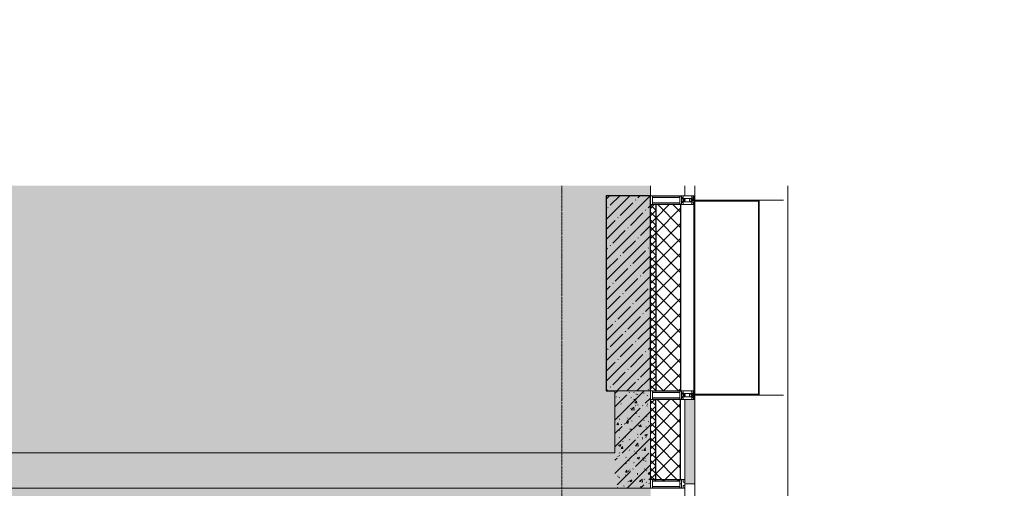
# Model space of a CAD drawing. Header units: millimetres. Extents: x -525784 to 178656, y -69521 to 385150.
# Tile 277 of 389: x -158363 to -152805, y 350444 to 353087. Entities that reach past the tile are written whole.
import ezdxf
from ezdxf import colors
from ezdxf.entities.mleader import LeaderData, LeaderLine
from ezdxf.math import Vec2, Vec3

# ---------------------------------------------------------------- set-up
doc = ezdxf.new("R2010")
doc.units = ezdxf.units.MM
doc.linetypes.add('-D1d1-15x02', pattern=[19, 15, -2, 0, -2])
for name, color, linetype, lineweight in [('_0', 7, 'Continuous', 13), ('A-COLS', 7, 'Continuous', 5), ('A-DETL-GENF', 7, 'Continuous', 5), ('A-GLAZ-CURT', 8, 'Continuous', 5), ('A-GLAZ-CWMG', 8, 'Continuous', 5), ('A-WALL', 7, 'Continuous', 5), ('A-WALL-FNSH', 8, 'Continuous', 5), ('dim_pot', 183, 'Continuous', 9), ('I-WALL', 7, 'Continuous', 5), ('S-COLS', 7, 'Continuous', 5), ('S-GRID', 7, 'Continuous', 5), ('Ограждение', 7, 'Continuous', 5), ('Поручни', 7, 'Continuous', 5)]:
    doc.layers.add(name, color=color, linetype=linetype, lineweight=lineweight)
doc.layers.add('pol', color=7, linetype='Continuous', lineweight=15, true_color=0x738991)
doc.styles.add('In tre', font='isocpeur.ttf', dxfattribs={"width": 0.8, "oblique": 10})
pattern_1 = [(45, (0, 0), (-21.213203, 21.213203), []), (135, (0, 0), (-21.213203, -21.213203), [])]
pattern_2 = [(45, (0, 0), (-42.42641, 42.42641), []), (135, (0, 0), (-42.42641, -42.42641), [])]
pattern_3 = [(45, (-192252.93, 346694.18), (-75.43415, 75.43415), [106.68, -17.78, 3.556, -17.78]), (45, (-192252.93, 346769.56), (-75.43415, 75.43415), []), (50, (-192252.93, 346694.18), (127.52922, -11.15758), [13.335, -146.685]), (355, (-192252.93, 346694.18), (-24.66966, 133.74002), [10.668, -117.348]), (100.451, (-192242.31, 346693.25), (102.85973, 122.5818), [11.333, -124.663]), (46.184, (-192252.93, 346729.74), (189.75516, -29.43036), [20.002, -220.027]), (96.636, (-192237.12, 346727.29), (166.1822, 173.1996), [17, -186.995]), (351.184, (-192252.93, 346729.74), (166.1839, 173.1976), [16.002, -176.022]), (21, (-192235.15, 346720.85), (106.13027, -71.58603), [13.335, -146.685]), (326, (-192235.15, 346720.85), (43.26188, 128.93175), [10.668, -117.348]), (71.451, (-192226.31, 346714.88), (149.39198, 57.34505), [11.333, -124.663]), (37.5, (-192252.935, 346694.178), (2.16223, 59.18836), [3.353, -112.573, 3.353, -115.773, -117.792]), (37.5, (-192252.935, 346694.178), (2.16223, 59.18836), [-235.052, 3.353, -114.44]), (7.5, (-192252.935, 346694.18), (46.77386, 70.12615), [3.353, -64.567, 3.353, -109.906, -44.894]), (7.5, (-192252.935, 346694.18), (46.77386, 70.12615), [-181.178, 3.353, -41.542]), (327.5, (-192292.584, 346694.18), (94.91367, -4.010093), [3.353, -41.097, 3.353, -135.331, -184.023]), (327.5, (-192292.584, 346694.18), (94.91367, -4.010093), [-183.134, 3.353, -180.67]), (317.5, (-192310.36, 346694.18), (103.69057, 17.79882), [3.353, -54.432, 3.353, -88.748, -130.683]), (317.5, (-192310.36, 346694.18), (103.69057, 17.79882), [-149.885, 3.353, -127.33])]

# ---------------------------------------------------------------- blocks, each defined once
blk = doc.blocks.new('System Panel - A_PAN_Glass-3047941-50_AS_M_L24')
at = {"layer": 'A-GLAZ-CURT'}
for p, q in [((687.5, 0), (-687.5, 0)), ((-687.5, 0), (-687.5, -55)), ((687.5, -55), (687.5, 0)), ((-673.5, -55), (687.5, -55))]:
    blk.add_line(p, q, dxfattribs=at)
blk = doc.blocks.new('Rectangular Mullion - 50Wx250H-3038606-50_AS_M_L24')
at = {"layer": 'A-DETL-GENF'}
for p, q in [((0, 250), (-25, 250)), ((-25, 250), (-25, 237.3)), ((-25, 65.2), (-25, 250)), ((-25, 250), (0, 250)), ((-23, 237.3), (0, 237.3)), ((-23, 237.3), (0, 237.3)), ((-23, 237.3), (-23, 73.6)), ((0, 237.3), (-14.9, 237.3)), ((-14.9, 237.3), (-14.9, 84)), ((-14.9, 84), (-14.9, 237.3)), ((25, 250), (0, 250)), ((25, 250), (0, 250)), ((14.9, 237.3), (0, 237.3)), ((0, 237.3), (23, 237.3)), ((23, 237.3), (0, 237.3)), ((14.9, 84), (14.9, 237.3)), ((14.9, 84), (14.9, 237.3)), ((23, 237.3), (23, 73.6)), ((25, 237.3), (25, 250)), ((25, 65.2), (25, 250)), ((-25, 73.6), (-25, 65.2)), ((-25, 65.2), (-25, 60.2)), ((-10, 65.2), (-25, 65.2)), ((-25, 65.2), (-25, 60.2)), ((-25, 65.2), (-10, 65.2)), ((-10, 65.2), (-25, 65.2)), ((0, 84), (-23, 84)), ((-23, 84), (-23, 73.6)), ((0, 84), (-23, 84)), ((-23, 73.6), (0, 73.6)), ((0, 73.6), (-23, 73.6)), ((-0.5, 73.6), (-23, 73.6)), ((-14.9, 84), (0, 84)), ((-10, 55), (-10, 65.2)), ((-10, 65.2), (-10, 55)), ((-10, 55), (-10, 65.2)), ((0, 84), (14.9, 84)), ((23, 84), (0, 84)), ((0, 84), (0, 73.6)), ((0, 84), (23, 84)), ((0, 73.6), (0, 84)), ((0, 73.6), (23, 73.6)), ((23, 73.6), (0, 73.6)), ((0.5, 73.6), (23, 73.6)), ((10, 65.2), (10, 55)), ((25, 65.2), (10, 65.2)), ((10, 55), (10, 65.2)), ((10, 65.2), (25, 65.2)), ((10, 65.2), (25, 65.2)), ((10, 55), (10, 65.2)), ((23, 73.6), (23, 84)), ((25, 65.2), (25, 73.6)), ((25, 65.2), (25, 60.2)), ((25, 60.2), (25, 65.2)), ((-10, 55), (-14, 55)), ((-14, 55), (-10, 55)), ((-10, 55), (0, 55)), ((0, 55), (-10, 55)), ((0, 55), (10, 55)), ((0, 55), (10, 55)), ((10, 55), (14, 55)), ((10, 55), (14, 55))]:
    blk.add_line(p, q, dxfattribs=at)
for centre, start, end in [((-14, 69.1), 218.9723, 270), ((-14, 69.1), 218.9723, 270), ((-14, 69.1), 218.9723, 270), ((14, 69.1), 270, 321.0277), ((14, 69.1), 270, 321.0277), ((14, 69.1), 270, 321.0277)]:
    blk.add_arc(centre, 14.1, start, end, dxfattribs=at)
blk = doc.blocks.new('Rectangular Mullion - R_InvisibleFrame_50Wx250H-3047900-50_AS_M_L24')
at = {"layer": 'A-GLAZ-CWMG', "lineweight": 9}
for p, q in [((-25, 73.6), (-25, 237.3)), ((25, 237.3), (25, 73.6))]:
    blk.add_line(p, q, dxfattribs=at)
blk = doc.blocks.new('Rectangular Mullion - 50Wx250H-2623690-50_AS_M_L24')
at = {"layer": 'A-DETL-GENF'}
for p, q in [((-25, 65.2), (-25, 250)), ((-25, 250), (0, 250)), ((-23, 237.3), (0, 237.3)), ((-23, 237.3), (-23, 73.6)), ((-14.9, 84), (-14.9, 237.3)), ((25, 250), (0, 250)), ((23, 237.3), (0, 237.3)), ((14.9, 84), (14.9, 237.3)), ((23, 237.3), (23, 73.6)), ((25, 65.2), (25, 250)), ((-14, 65.2), (-25, 65.2)), ((0, 84), (-23, 84)), ((-0.5, 73.6), (-23, 73.6)), ((-14, 71.3), (-14, 65.2)), ((-10, 71.3), (-14, 71.3)), ((-10, 53), (-10, 71.3)), ((-7, 65.2), (-5.9, 67.3)), ((-7, 65.2), (-7, 54.7)), ((-4.1, 67.3), (-5.9, 67.3)), ((-4.1, 67.3), (-2.9, 65.1)), ((-2.9, 65.1), (-2.9, 54.6)), ((0, 84), (23, 84)), ((0.5, 73.6), (23, 73.6)), ((4.1, 67.3), (2.9, 65.1)), ((2.9, 65.1), (2.9, 54.6)), ((4.1, 67.3), (5.9, 67.3)), ((7, 65.2), (5.9, 67.3)), ((7, 65.2), (7, 54.7)), ((10, 71.3), (14, 71.3)), ((10, 53), (10, 71.3)), ((14, 71.3), (14, 65.2)), ((14, 65.2), (25, 65.2)), ((-23.8, 14.6), (-25, 14.2)), ((-25, 0), (-25, 14.2)), ((-22.3, 17), (-23.8, 17)), ((-23.8, 17), (-23.8, 14.6)), ((-22.5, 10.6), (-23.8, 14.6)), ((-22.5, 10.6), (-23.7, 9.9)), ((-23.7, 1.3), (-23.7, 9.9)), ((-23.7, 1.3), (-11.8, 1.3)), ((-23.2, 10.2), (-22.5, 8)), ((-22.5, 8), (-22.5, 4.5)), ((-21.3, 4.5), (-22.5, 4.5)), ((-22.3, 17), (-22.3, 16)), ((-22.3, 16), (-21.3, 16)), ((-19, 17.6), (-21.3, 16)), ((-21.3, 4.5), (-21.3, 6.5)), ((-21.3, 6.5), (-14.2, 6.5)), ((-18.4, 16.6), (-19, 17.6)), ((-7.4, 16.6), (-18.4, 16.6)), ((-14.2, 6.5), (-14.2, 4.5)), ((-13.2, 4.5), (-14.2, 4.5)), ((-13.2, 4.5), (-12.2, 7.2)), ((-12.7, 7.6), (-11.3, 11.4)), ((-12.7, 7.6), (-11.8, 6.9)), ((-12.2, 9), (-12.2, 14.8)), ((-12.2, 14.8), (0, 14.8)), ((-11.8, 1.3), (-11.8, 6.9)), ((-10.5, 11.2), (-11.3, 11.4)), ((-10.5, 1.5), (-10.5, 11.2)), ((-4.8, 1.5), (-10.5, 1.5)), ((-8.7, 53), (-10, 53)), ((-10, 53), (-10, 17)), ((-10, 17), (-7.5, 17)), ((-8.7, 53), (-7, 54.7)), ((-8.5, 23), (-1.5, 30)), ((-8.5, 18.5), (-8.5, 23)), ((-7.5, 18.5), (-8.5, 18.5)), ((-7.5, 17), (-7.5, 18.5)), ((-7.4, 18), (-7.4, 16.6)), ((-2.6, 18), (-7.4, 18)), ((0, 8), (-4.8, 8)), ((-4.8, 1.5), (-4.8, 8)), ((-1.3, 53), (-2.9, 54.6)), ((-2.6, 18), (-2.6, 16.8)), ((-2.6, 16.8), (0, 16.8)), ((-1.5, 30), (0, 30)), ((0, 53), (-1.3, 53)), ((0, 53), (1.3, 53)), ((1.5, 30), (0, 30)), ((2.6, 16.8), (0, 16.8)), ((0, 14.8), (0, 16.8)), ((0, 14.8), (0, 16.8)), ((12.2, 14.8), (0, 14.8)), ((0, 0), (0, 8)), ((0, 8), (4.8, 8)), ((0, 0), (0, 8)), ((1.3, 53), (2.9, 54.6)), ((8.5, 23), (1.5, 30)), ((2.6, 18), (2.6, 16.8)), ((2.6, 18), (7.4, 18)), ((4.8, 1.5), (4.8, 8)), ((4.8, 1.5), (10.5, 1.5)), ((8.7, 53), (7, 54.7)), ((7.4, 18), (7.4, 16.6)), ((7.4, 16.6), (18.4, 16.6)), ((7.5, 18.5), (8.5, 18.5)), ((7.5, 17), (7.5, 18.5)), ((10, 17), (7.5, 17)), ((8.5, 18.5), (8.5, 23)), ((8.7, 53), (10, 53)), ((10, 53), (10, 17)), ((10.5, 11.2), (11.3, 11.4)), ((10.5, 1.5), (10.5, 11.2)), ((12.7, 7.6), (11.3, 11.4)), ((12.7, 7.6), (11.8, 6.9)), ((11.8, 1.3), (11.8, 6.9)), ((23.7, 1.3), (11.8, 1.3)), ((12.2, 9), (12.2, 14.8)), ((13.2, 4.5), (12.2, 7.2)), ((13.2, 4.5), (14.2, 4.5)), ((21.3, 6.5), (14.2, 6.5)), ((14.2, 6.5), (14.2, 4.5)), ((18.4, 16.6), (19, 17.6)), ((19, 17.6), (21.3, 16)), ((22.3, 16), (21.3, 16)), ((21.3, 4.5), (21.3, 6.5)), ((21.3, 4.5), (22.5, 4.5)), ((22.3, 17), (22.3, 16)), ((22.3, 17), (23.8, 17)), ((22.5, 10.6), (23.8, 14.6)), ((22.5, 10.6), (23.7, 9.9)), ((23.2, 10.2), (22.5, 8)), ((22.5, 8), (22.5, 4.5)), ((23.7, 1.3), (23.7, 9.9)), ((23.8, 17), (23.8, 14.6)), ((23.8, 14.6), (25, 14.2)), ((25, 0), (25, 14.2)), ((-25, 0), (0, 0)), ((25, 0), (0, 0))]:
    blk.add_line(p, q, dxfattribs=at)
for centre, start, end in [((-0.5, 73.1), 360, 90), ((0.5, 73.1), 90, 180)]:
    blk.add_arc(centre, 0.5, start, end, dxfattribs=at)
blk = doc.blocks.new('Rectangular Mullion - R_StandardFrame_50Wx250H-3047894-50_AS_M_L24')
at = {"layer": 'A-GLAZ-CWMG', "lineweight": 9}
for p, q in [((0, 250), (-50, 250)), ((-50, 250), (-50, 0)), ((0, 0), (0, 250)), ((-50, 0), (0, 0))]:
    blk.add_line(p, q, dxfattribs=at)
blk = doc.blocks.new('System Panel - A_PAN_Glass-5027492-50_AS_M_L24')
at = {"layer": 'A-GLAZ-CURT'}
for p, q in [((760, 0), (-760, 0)), ((-760, 0), (-760, -55)), ((760, -55), (760, 0)), ((-760, -55), (760, -55))]:
    blk.add_line(p, q, dxfattribs=at)
blk = doc.blocks.new('Rectangular Mullion - R_StandardFrame_50Wx250H-3323615-50_AS_M_L24')
at = {"layer": 'A-GLAZ-CWMG'}
blk.add_line((37450, 5400), (37450, 6920), dxfattribs=at)
blk = doc.blocks.new('Rectangular Mullion - R_StandardFrame_50Wx250H-4058886-50_AS_M_L24')
at = {"layer": 'A-GLAZ-CWMG', "lineweight": 9}
for p, q in [((-50, 0), (-50, 250)), ((-50, 250), (0, 250)), ((0, 250), (0, 0)), ((0, 0), (-50, 0))]:
    blk.add_line(p, q, dxfattribs=at)
blk = doc.blocks.new('Ограждение - Ограждение-4622662-50_AS_M_L24')
at = {"layer": 'Поручни'}
blk.add_line((38275, -1325), (38275, 11350), dxfattribs=at)
blk = doc.blocks.new('RST_AR_KMN_R22_B3_FCD_rvt-1-50_AS_M_L24')
at = {"layer": 'A-WALL'}
h = blk.add_hatch(dxfattribs=at)
h.set_pattern_fill('FP_6', color=256, style=0, pattern_type=2)
h.set_pattern_definition(pattern_1)
h.paths.add_polyline_path([(37480, 4300), (37480, 5350), (37450, 5350), (37450.8, 4300)])
h = blk.add_hatch(dxfattribs=at)
h.set_pattern_fill('FP_7', color=256, style=0, pattern_type=2)
h.set_pattern_definition(pattern_2)
h.paths.add_polyline_path([(37562.4, 4300), (37620, 4300), (37620, 5350), (37480, 5350), (37480, 4300)])
h = blk.add_hatch(dxfattribs=at)
h.set_pattern_fill('FP_6', color=256, style=0, pattern_type=2)
h.set_pattern_definition(pattern_1)
h.paths.add_polyline_path([(37462.7, 3789.9), (37480, 3789.9), (37480, 4250), (37450, 4250), (37450.8, 3800), (37462.7, 3800), (37462.7, 3798)])
h = blk.add_hatch(dxfattribs=at)
h.set_pattern_fill('FP_7', color=256, style=0, pattern_type=2)
h.set_pattern_definition(pattern_2)
h.paths.add_polyline_path([(37480, 3789.9), (37616.1, 3789.9), (37616.1, 3798), (37620, 3798), (37620, 4250), (37480, 4250)])
at = {"layer": 'A-WALL', "true_color": 0xeff9fa}
blk.add_hatch(color=7, dxfattribs=at).paths.add_polyline_path([(37645, 3775), (37700, 3775), (37700, 4250), (37645, 4250), (37645, 3785)])
at = {"layer": 'A-COLS', "lineweight": 18}
for p, q in [((38059.6, 5375), (37700, 5375)), ((37700, 5375), (37700, 5370)), ((37700, 5370), (38059.6, 5370)), ((38059.6, 5370), (38059.6, 5375)), ((38064.6, 5375), (38059.6, 5375)), ((38059.6, 5375), (38059.6, 4275)), ((38064.6, 4275), (38064.6, 5375)), ((38059.6, 4280), (37700, 4280)), ((37700, 4280), (37700, 4275)), ((38059.6, 4275), (38059.6, 4280)), ((37700, 4275), (38059.6, 4275)), ((38059.6, 4275), (38064.6, 4275))]:
    blk.add_line(p, q, dxfattribs=at)
at = {"layer": 'A-COLS'}
for p, q in [((38200.6, 5375), (38064.6, 5375)), ((38200.6, 4275), (38064.6, 4275))]:
    blk.add_line(p, q, dxfattribs=at)
at = {"layer": 'A-WALL'}
for p, q in [((37480, 5350), (37450, 5350)), ((37450, 5350), (37450, 4300)), ((37695, 5350), (37620, 5350)), ((37695, 5350), (37695, 4300)), ((37450, 4300), (37480, 4300)), ((37620, 4300), (37695, 4300)), ((37450, 4250), (37450, 3800)), ((37480, 4250), (37450, 4250)), ((37645, 4250), (37620, 4250)), ((37645, 3789), (37645, 4250))]:
    blk.add_line(p, q, dxfattribs=at)
at = {"layer": 'A-WALL', "lineweight": 25}
for p, q in [((37620, 5350), (37480, 5350)), ((37480, 5350), (37480, 4300)), ((37620, 5350), (37620, 4300)), ((37480, 4300), (37620, 4300)), ((37620, 4250), (37480, 4250)), ((37480, 3789.9), (37480, 4250)), ((37620, 3798), (37620, 4250))]:
    blk.add_line(p, q, dxfattribs=at)
at = {"layer": 'A-WALL-FNSH'}
for p, q in [((37700, 5350), (37695, 5350)), ((37700, 4300), (37700, 5350)), ((37695, 4300), (37700, 4300)), ((37700, 4250), (37645, 4250)), ((37700, 3775), (37700, 4250)), ((37645, 3775), (37700, 3775))]:
    blk.add_line(p, q, dxfattribs=at)
at = {"layer": 'A-GLAZ-CURT', "lineweight": 5, "rotation": 270}
for name, p in [('System Panel - A_PAN_Glass-5027492-50_AS_M_L24', (37700, 6160)), ('System Panel - A_PAN_Glass-3047941-50_AS_M_L24', (37700, 3087.5))]:
    blk.add_blockref(name, p, dxfattribs=at)
at = {"layer": 'A-GLAZ-CWMG', "lineweight": 5}
blk.add_blockref('Rectangular Mullion - R_StandardFrame_50Wx250H-3323615-50_AS_M_L24', (0, 0), dxfattribs=at)
at = {"layer": 'A-GLAZ-CWMG', "lineweight": 5, "extrusion": (0, 0, -1), "rotation": 270}
for name, p in [('Rectangular Mullion - 50Wx250H-2623690-50_AS_M_L24', (-37700, 5375)), ('Rectangular Mullion - R_StandardFrame_50Wx250H-4058886-50_AS_M_L24', (-37700, 5350)), ('Rectangular Mullion - 50Wx250H-2623690-50_AS_M_L24', (-37700, 4275)), ('Rectangular Mullion - 50Wx250H-3038606-50_AS_M_L24', (-37700, 3775)), ('Rectangular Mullion - R_InvisibleFrame_50Wx250H-3047900-50_AS_M_L24', (-37700, 3775))]:
    blk.add_blockref(name, p, dxfattribs=at)
at = {"layer": 'A-GLAZ-CWMG', "lineweight": 5, "rotation": 90.00000000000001}
blk.add_blockref('Rectangular Mullion - R_StandardFrame_50Wx250H-3047894-50_AS_M_L24', (37700, 4300), dxfattribs=at)
at = {"layer": 'Ограждение', "lineweight": 5}
blk.add_blockref('Ограждение - Ограждение-4622662-50_AS_M_L24', (-50, 50), dxfattribs=at)

msp = doc.modelspace()

# ---------------------------------------------------------------- hatches: boundary and pattern name
at = {"layer": '_0', "transparency": 33554534}
h = msp.add_hatch(color=252, dxfattribs=at)
h.dxf.hatch_style = 1
h.paths.add_polyline_path([(-154802.1, 346193.4), (-192753.7, 346193.4), (-192753.7, 376145), (-154802.1, 376145)])
h.paths.add_polyline_path([(-161802.9, 356694.2), (-161802.9, 356294.2), (-161302.9, 356294.2), (-161302.9, 353444.2), (-163402.9, 353444.2), (-163402.9, 354644.2), (-183902.9, 354644.2), (-183902.9, 353444.2), (-186502.9, 353444.2), (-186502.9, 355844.2), (-186002.9, 355844.2), (-186002.9, 356694.2), (-183902.9, 356694.2), (-183902.9, 360744.2), (-179002.9, 360744.2), (-179002.9, 359244.2), (-177402.9, 359244.2), (-177402.9, 365644.2), (-185752.9, 365644.2), (-185752.9, 367444.2), (-185753.5, 367444.2), (-185753.5, 367644.2), (-183902.9, 367644.2), (-183902.9, 367694.2), (-163952.9, 367694.2), (-163952.9, 369444.2), (-160672.9, 369444.2), (-160672.9, 367444.2), (-161752.9, 367444.2), (-161752.9, 365644.2), (-169802.9, 365644.2), (-169802.9, 356694.2)], flags=16)
at = {"layer": 'I-WALL'}
h = msp.add_hatch(dxfattribs=at)
h.set_pattern_fill('FP_43', color=256, style=0, pattern_type=2)
h.set_pattern_definition(pattern_3)
h.paths.add_polyline_path([(-154802.9, 350444.2), (-154802.9, 350994.2), (-155002.9, 350994.2), (-155002.9, 350444.2)])
h = msp.add_hatch(dxfattribs=at)
h.set_pattern_fill('FP_43', color=256, style=0, pattern_type=2)
h.set_pattern_definition(pattern_3)
h.paths.add_polyline_path([(-155002.9, 350444.2), (-155002.9, 350644.2), (-159252.9, 350644.2), (-159252.9, 350444.2), (-157005.4, 350444.2)])
at = {"layer": 'S-COLS'}
h = msp.add_hatch(dxfattribs=at)
h.set_pattern_fill('FP_1', color=256, style=0, pattern_type=2)
h.set_pattern_definition([(45, (-192252.935, 346694.18), (-57.02463, 57.02463), []), (45, (-192195.91, 346694.18), (-57.02463, 57.02463), [100.806, -20.161, 3.353, -16.808])])
h.paths.add_polyline_path([(-154802.9, 350994.2), (-154802.9, 352094.2), (-155052.9, 352094.2), (-155052.9, 350994.2), (-155002.9, 350994.2)])

# ---------------------------------------------------------------- linework, layer by layer
at = {"layer": 'A-WALL', "lineweight": 9}
for p, q in [((-155002.9, 350994.2), (-155002.9, 350644.2)), ((-154802.9, 350494.2), (-154802.9, 350994.2)), ((-155002.9, 350644.2), (-159252.9, 350644.2)), ((-159452.9, 350444.2), (-154802.9, 350444.2))]:
    msp.add_line(p, q, dxfattribs=at)
at = {"layer": 'A-WALL'}
msp.add_line((-154802.9, 350994.2), (-155002.9, 350994.2), dxfattribs=at)
at = {"layer": 'I-WALL'}
for p, q in [((-154802.9, 352094.2), (-154802.9, 353614.2)), ((-154802.1, 353614.2), (-154802.1, 352094.2))]:
    msp.add_line(p, q, dxfattribs=at)
at = {"layer": 'S-COLS', "lineweight": 25}
for p, q in [((-155052.9, 352094.2), (-155052.9, 350994.2)), ((-154802.9, 352094.2), (-155052.9, 352094.2)), ((-154802.9, 350994.2), (-154802.9, 352094.2)), ((-155052.9, 350994.2), (-155002.9, 350994.2))]:
    msp.add_line(p, q, dxfattribs=at)
at = {"layer": 'S-COLS'}
msp.add_line((-155002.9, 350994.2), (-154802.9, 350994.2), dxfattribs=at)
at = {"layer": 'S-GRID', "linetype": '-D1d1-15x02'}
msp.add_line((-155302.9, 344232.7), (-155302.9, 377280.3), dxfattribs=at)

# ---------------------------------------------------------------- block references
at = {"lineweight": 5}
msp.add_blockref('RST_AR_KMN_R22_B3_FCD_rvt-1-50_AS_M_L24', (-192252.9, 346694.2), dxfattribs=at)

# ---------------------------------------------------------------- next in the draw order: leaders
at = {"layer": 'dim_pot', "color": 0, "linetype": 'ByBlock'}
ml = msp.add_multileader_mtext('Standard', dxfattribs=at)
ml.set_content('Лючок 500х500 для обслуживания модулей управления клапанами, расположение уточнить по месту', style='In tre')
ml.set_leader_properties()
ml.build(insert=Vec2(0, 0))
ml.multileader.update_dxf_attribs({"text_left_attachment_type": 6, "text_right_attachment_type": 6, "dogleg_length": 1, "arrow_head_size": 0, "scale": 50})
ctx = ml.context
ctx.base_point, ctx.scale, ctx.char_height, ctx.arrow_head_size, ctx.landing_gap_size, ctx.plane_origin = Vec3(-116245.5, 353038.6), 50, 200, 0, 4.5, Vec3(-112880.5, 358156.1)
ctx.left_attachment, ctx.right_attachment, ctx.text_align_type = 6, 6, 2
notes = []
notes.append((ctx, [(1, (1, 1, 0), (-112668.8, 353038.6), (-1, 0), 50, [(1, [(-111787.5, 356944.2)], 0, [])])]))
ctx.mtext.insert, ctx.mtext.width, ctx.mtext.defined_height, ctx.mtext.alignment, ctx.mtext.flow_direction = Vec3(-112723.3, 353298.6), 3637.528, 407.5, 3, 5
ctx.mtext.has_bg_fill, ctx.mtext.bg_color, ctx.mtext.bg_scale_factor, ctx.mtext.bg_transparency, ctx.mtext.use_window_bg_color = 1, -1027028792, 1.5, 0, 1
for ctx, leaders in notes:
    for number, flags, end, landing, length, lines in leaders:
        leader = LeaderData()
        leader.index, (leader.has_last_leader_line, leader.has_dogleg_vector, leader.attachment_direction) = number, flags
        leader.last_leader_point, leader.dogleg_vector, leader.dogleg_length = Vec3(end), Vec3(landing), length
        for number, points, colour, breaks in lines:
            line = LeaderLine()
            line.index, line.vertices, line.color, line.breaks = number, Vec3.list(points), colors.encode_raw_color(colour), breaks
            leader.lines.append(line)
        ctx.leaders.append(leader)

# ---------------------------------------------------------------- next in the draw order: leaders
at = {"layer": 'pol', "color": 0, "linetype": 'ByBlock'}
ml = msp.add_multileader_mtext('Standard', dxfattribs=at)
ml.set_content('Керамогранит под камень^J600х1200 мм', style='In tre')
ml.set_leader_properties()
ml.build(insert=Vec2(0, 0))
ml.multileader.update_dxf_attribs({"text_left_attachment_type": 6, "text_right_attachment_type": 6, "dogleg_length": 1, "arrow_head_size": 0, "scale": 50})
ctx = ml.context
ctx.base_point, ctx.scale, ctx.char_height, ctx.arrow_head_size, ctx.landing_gap_size, ctx.plane_origin = Vec3(-166624.7, 352544.1), 50, 200, 0, 4.5, Vec3(-159812.9, 357384)
ctx.left_attachment, ctx.right_attachment = 6, 6
notes = []
notes.append((ctx, [(1, (1, 1, 0), (-166674.7, 352544.1), (1, 0), 50, [(1, [(-167496.7, 355274.2)], 0, [])])]))
ctx.mtext.insert, ctx.mtext.width, ctx.mtext.defined_height, ctx.mtext.flow_direction = Vec3(-166620.2, 352784.1), 3092.716, 696.6, 5
ctx.mtext.has_bg_fill, ctx.mtext.bg_color, ctx.mtext.bg_scale_factor, ctx.mtext.bg_transparency, ctx.mtext.use_window_bg_color = 1, -1027028792, 1.5, 0, 1
for ctx, leaders in notes:
    for number, flags, end, landing, length, lines in leaders:
        leader = LeaderData()
        leader.index, (leader.has_last_leader_line, leader.has_dogleg_vector, leader.attachment_direction) = number, flags
        leader.last_leader_point, leader.dogleg_vector, leader.dogleg_length = Vec3(end), Vec3(landing), length
        for number, points, colour, breaks in lines:
            line = LeaderLine()
            line.index, line.vertices, line.color, line.breaks = number, Vec3.list(points), colors.encode_raw_color(colour), breaks
            leader.lines.append(line)
        ctx.leaders.append(leader)

# ---------------------------------------------------------------- next in the draw order: leaders
ml = msp.add_multileader_mtext('Standard', dxfattribs=at)
ml.set_content('Металлический профиль', style='In tre')
ml.set_leader_properties()
ml.build(insert=Vec2(0, 0))
ml.multileader.update_dxf_attribs({"text_left_attachment_type": 6, "text_right_attachment_type": 6, "dogleg_length": 1, "arrow_head_size": 0, "scale": 50})
ctx = ml.context
ctx.base_point, ctx.scale, ctx.char_height, ctx.arrow_head_size, ctx.landing_gap_size, ctx.plane_origin = Vec3(-176134.1, 352857.3), 50, 200, 0, 4.5, Vec3(-169322.3, 357697.2)
ctx.left_attachment, ctx.right_attachment = 6, 6
notes = []
notes.append((ctx, [(1, (1, 1, 0), (-176184.1, 352857.3), (1, 0), 50, [(1, [(-177334.7, 355665.1)], 0, [])])]))
ctx.mtext.insert, ctx.mtext.width, ctx.mtext.defined_height, ctx.mtext.flow_direction = Vec3(-176129.6, 353117.3), 2495.091, 696.6, 5
ctx.mtext.has_bg_fill, ctx.mtext.bg_color, ctx.mtext.bg_scale_factor, ctx.mtext.bg_transparency, ctx.mtext.use_window_bg_color = 1, -1027028792, 1.5, 0, 1
for ctx, leaders in notes:
    for number, flags, end, landing, length, lines in leaders:
        leader = LeaderData()
        leader.index, (leader.has_last_leader_line, leader.has_dogleg_vector, leader.attachment_direction) = number, flags
        leader.last_leader_point, leader.dogleg_vector, leader.dogleg_length = Vec3(end), Vec3(landing), length
        for number, points, colour, breaks in lines:
            line = LeaderLine()
            line.index, line.vertices, line.color, line.breaks = number, Vec3.list(points), colors.encode_raw_color(colour), breaks
            leader.lines.append(line)
        ctx.leaders.append(leader)

doc.saveas('drawing.dxf')
